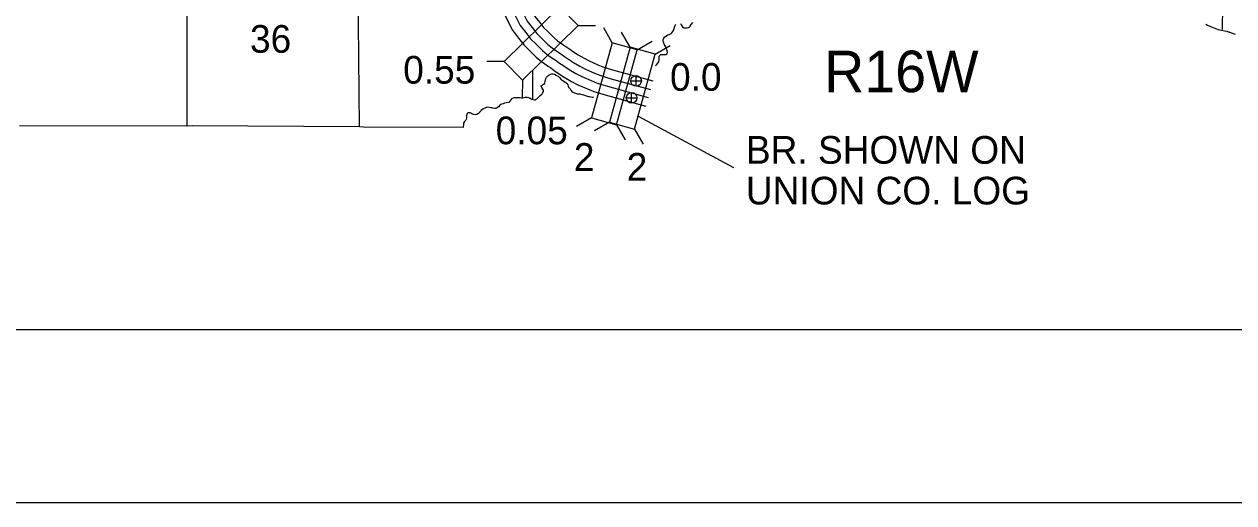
# Model space of a CAD drawing. Extents: x 369523 to 838377, y 495025 to 936819.
# Drawn here: x 660068 to 696948, y 495025 to 509620 of the extents above; entities that cross this region are included whole.
import ezdxf

# ---------------------------------------------------------------- set-up
doc = ezdxf.new("R2010")
doc.units = 0
for name, color, linetype in [('21', 7, 'Continuous'), ('DSN_BRDG_Annotation', 7, 'Continuous'), ('DSN_DRFT_Common-Annotations', 7, 'Continuous'), ('DSN_DRFT_Junk-No-Plot', 7, 'Continuous'), ('Level 1', 7, 'Continuous'), ('Level 15', 7, 'Continuous'), ('Level 21', 7, 'Continuous'), ('Level 22', 7, 'Continuous'), ('Level 6', 7, 'Continuous')]:
    doc.layers.add(name, color=color, linetype=linetype)

msp = doc.modelspace()

# ---------------------------------------------------------------- linework, layer by layer
at = {"layer": '21'}
for p, q in [((678791, 506818), (681697, 505254)), ((558537, 500305), (833097, 500305)), ((838377, 495025), (542697, 495025))]:
    msp.add_line(p, q, dxfattribs=at)
at = {"layer": 'DSN_DRFT_Common-Annotations'}
for p, q in [((678562, 507890), (678887, 507890)), ((678724, 507728), (678724, 508053)), ((678588, 507214), (678588, 507539)), ((678425, 507376), (678750, 507376))]:
    msp.add_line(p, q, dxfattribs=at)
for centre in [(678724, 507890), (678588, 507376)]:
    msp.add_circle(centre, 162, dxfattribs=at)
at = {"layer": 'Level 1'}
for points in [[(674644, 510058), (674960, 509434), (675140, 509195), (675308, 508980), (675475, 508823), (675680, 508614), (675842, 508480), (675939, 508411)], [(674903, 510154), (675194, 509580), (675358, 509362), (675512, 509166), (675667, 509019), (675866, 508817), (676009, 508698), (676094, 508638)], [(675139, 510242), (675407, 509713), (675557, 509515), (675697, 509335), (675842, 509198), (676036, 509001), (676162, 508897), (676235, 508845)], [(675398, 510339), (675642, 509859), (675775, 509682), (675901, 509521), (676034, 509395), (676222, 509204), (676329, 509115), (676390, 509072)], [(676390, 509072), (676492, 509005), (676586, 508945), (676701, 508859), (676787, 508797), (676957, 508682)], [(676094, 508638), (676206, 508565), (676286, 508513), (676391, 508435), (676486, 508367), (676680, 508235)], [(676235, 508845), (676342, 508774), (676429, 508719), (676538, 508637), (676629, 508572), (676812, 508448)], [(676957, 508682), (677137, 508580), (677297, 508499), (677561, 508382), (677710, 508320), (678002, 508232), (679232, 507893)], [(675939, 508411), (676057, 508334), (676130, 508287), (676228, 508213), (676329, 508141), (676535, 508001)], [(676680, 508235), (676890, 508117), (677071, 508025), (677354, 507900), (677533, 507825), (677857, 507728), (679092, 507387)], [(676812, 508448), (677008, 508338), (677179, 508251), (677453, 508129), (677618, 508061), (677926, 507968), (679159, 507628)], [(676535, 508001), (676760, 507875), (676953, 507776), (677246, 507647), (677441, 507566), (677781, 507464), (679019, 507122)]]:
    msp.add_lwpolyline(points, dxfattribs=at)
at = {"layer": 'Level 15'}
msp.add_lwpolyline([(670294, 506487), (670245, 511786)], dxfattribs=at)
at = {"layer": 'Level 21'}
for p, q in [((676954, 509584), (677482, 509580)), ((677997, 509051), (677736, 509511)), ((678544, 508919), (678283, 509379)), ((678760, 508841), (679219, 509102)), ((679307, 508709), (679767, 508970)), ((674705, 508482), (674177, 508486)), ((675261, 507917), (675256, 507389)), ((677365, 506761), (676906, 506500)), ((677913, 506629), (677453, 506368)), ((678129, 506550), (678389, 506091)), ((678676, 506419), (678937, 505959)), ((678676, 506418), (678937, 505959))]:
    msp.add_line(p, q, dxfattribs=at)
for points in [[(675261, 507917), (676954, 509584), (676398, 510149), (674705, 508482)], [(678129, 506550), (678760, 508841), (677997, 509051), (677365, 506761)], [(678544, 508919), (677913, 506629), (678676, 506418), (679307, 508709)]]:
    msp.add_lwpolyline(points, close=True, dxfattribs=at)
at = {"layer": 'Level 22'}
for points in [[(665028, 511852), (665031, 506514)], [(696622, 511607), (696595, 509457)], [(675569, 508205), (675565, 507348)]]:
    msp.add_lwpolyline(points, dxfattribs=at)
at = {"layer": 'Level 6'}
for points in [[(679313, 508355), (679344, 508384), (679415, 508477), (679431, 508519), (679433, 508597), (679433, 508643), (679455, 508679), (679476, 508693), (679510, 508697), (679568, 508692), (679596, 508692), (679632, 508700), (679664, 508712), (679676, 508718), (679686, 508758), (679676, 508806), (679639, 508910), (679583, 509008), (679559, 509076), (679551, 509116), (679553, 509148), (679566, 509193), (679598, 509235), (679652, 509269), (679692, 509291), (679734, 509309), (679754, 509317), (679794, 509336), (679815, 509354), (679847, 509398), (679863, 509430), (679881, 509490), (679905, 509556), (679936, 509621)], [(680082, 509641), (680102, 509597), (680118, 509567), (680142, 509537), (680182, 509513), (680244, 509506), (680284, 509508), (680324, 509518), (680352, 509538), (680374, 509560), (680406, 509610), (680452, 509673)], [(696093, 509624), (696151, 509590), (696273, 509544), (696371, 509497), (696473, 509458), (696575, 509437), (696665, 509416), (696731, 509403), (696773, 509391), (696796, 509383), (696870, 509358), (696926, 509337), (696988, 509311)], [(675803, 507448), (675857, 507496), (675869, 507520), (675897, 507572), (675897, 507610), (675886, 507640), (675854, 507686), (675840, 507708), (675830, 507720), (675834, 507738), (675850, 507753), (675874, 507771), (675904, 507787), (675918, 507795), (675930, 507805), (675944, 507833), (675951, 507869), (675971, 507963), (675989, 508000), (676029, 508042), (676066, 508068), (676108, 508088), (676148, 508102), (676194, 508102), (676236, 508095), (676288, 508067), (676362, 508023), (676398, 507983), (676431, 507947), (676459, 507919), (676527, 507875), (676581, 507839), (676611, 507815), (676645, 507775), (676653, 507733), (676667, 507703), (676714, 507653), (676738, 507609), (676764, 507571), (676798, 507548), (676842, 507526), (676874, 507512), (676910, 507504), (676932, 507500), (676978, 507496), (677006, 507492), (677040, 507488), (677110, 507469)], [(675803, 507448), (675747, 507397), (675700, 507349), (675686, 507335), (675668, 507319), (675650, 507307), (675630, 507301), (675624, 507301), (675584, 507311), (675582, 507313), (675542, 507325), (675526, 507333), (675496, 507353), (675454, 507375), (675446, 507379), (675406, 507385), (675370, 507386), (675342, 507380), (675308, 507374), (675272, 507366), (675230, 507364), (675182, 507370), (675134, 507374), (675088, 507374), (675046, 507376), (675006, 507372), (674973, 507366), (674929, 507344), (674909, 507316), (674891, 507294), (674875, 507268), (674843, 507234), (674763, 507217), (674715, 507207), (674667, 507195), (674625, 507185), (674599, 507173), (674573, 507151), (674531, 507105), (674484, 507071), (674444, 507053), (674416, 507051), (674354, 507059), (674322, 507065), (674300, 507069), (674260, 507077), (674192, 507085), (674160, 507081), (674136, 507073), (674110, 507062), (674074, 507042), (674040, 507018), (674000, 506988), (673915, 506898), (673865, 506864), (673813, 506858), (673773, 506864), (673747, 506874), (673719, 506886), (673689, 506902), (673663, 506912), (673635, 506918), (673611, 506916), (673597, 506916), (673571, 506900), (673565, 506885), (673559, 506861), (673557, 506831), (673557, 506805), (673557, 506751), (673547, 506717), (673533, 506691), (673507, 506665), (673491, 506649), (673460, 506597), (673458, 506585), (673452, 506472), (670412, 506483), (670294, 506487), (665193, 506522), (665031, 506514), (659922, 506525)], [(677427, 507380), (677423, 507381), (677387, 507385), (677349, 507393), (677307, 507400), (677281, 507408), (677253, 507418), (677217, 507430), (677110, 507469)]]:
    msp.add_lwpolyline(points, dxfattribs=at)

# ---------------------------------------------------------------- texts
at = {"layer": '21'}
for s, height, p in [('R16W', 1267.2, (684458, 507545)), ('BR. SHOWN ON', 844.8, (682073, 505365)), ('UNION CO. LOG', 844.8, (682072, 504123))]:
    msp.add_text(s, height=height, dxfattribs=at).set_placement(p)
at = {"layer": 'DSN_BRDG_Annotation'}
msp.add_text('0.0', height=844.8, dxfattribs=at).set_placement((679760, 507590))
at = {"layer": 'DSN_DRFT_Junk-No-Plot'}
for s, p in [('0.55', (671624, 507807)), ('0.05', (674443, 505959))]:
    msp.add_text(s, height=844.8, dxfattribs=at).set_placement(p)
at = {"layer": 'Level 21'}
for p in [(676827, 505148), (678437, 504847)]:
    msp.add_text('2', height=845, dxfattribs=at).set_placement(p)
at = {"layer": 'Level 22'}
msp.add_text('36', height=844.8, dxfattribs=at).set_placement((666953, 508749))

doc.saveas('drawing.dxf')
